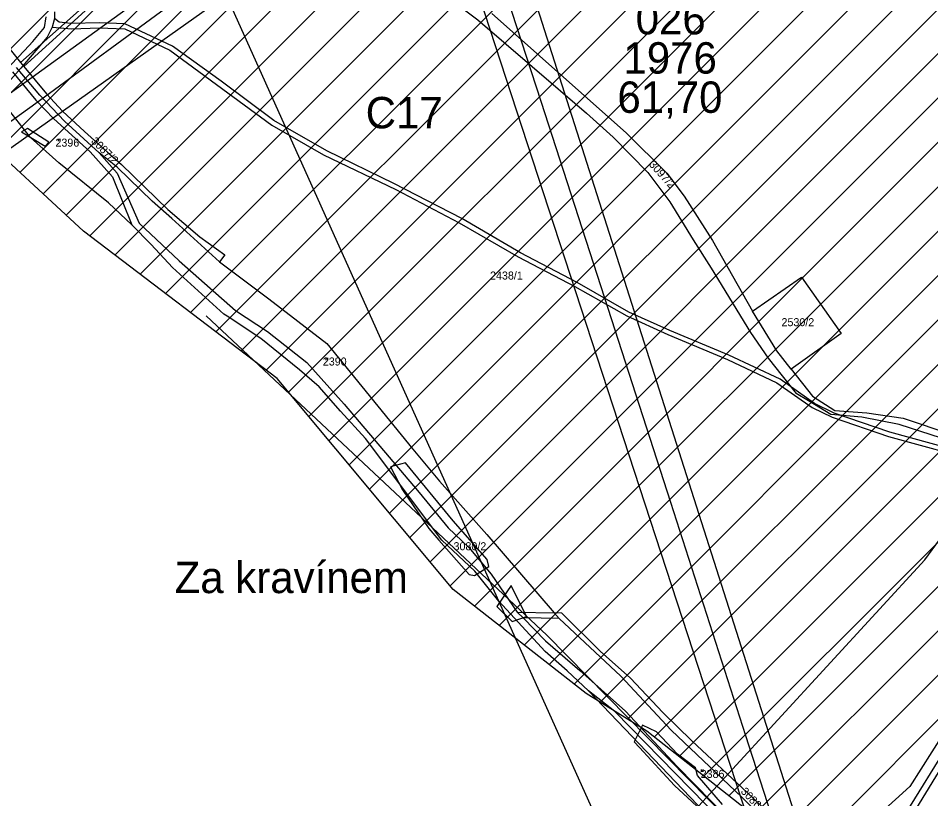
# Model space of a CAD drawing. Extents: x -564810 to -550519, y -1045831 to -1034011.
# Drawn here: x -552582 to -552001, y -1037396 to -1036899 of the extents above; entities that cross this region are included whole.
import ezdxf

# ---------------------------------------------------------------- set-up
doc = ezdxf.new("R2010")
doc.units = 0
for name, color, linetype in [('Interakční prvky', 7, 'Continuous'), ('KN stav', 7, 'Continuous'), ('Lesní porost', 7, 'Continuous'), ('Odvodněné plochy', 7, 'Continuous'), ('označ pol cest', 7, 'Continuous'), ('Parcelní čísla', 7, 'Continuous'), ('Polní cesty stavající', 7, 'Continuous'), ('přeložka st silnice', 7, 'Continuous'), ('STG', 7, 'Continuous'), ('Vedení VN', 7, 'Continuous'), ('Vrstva 14', 7, 'Continuous'), ('Vrstva 4', 7, 'Continuous'), ('zamokř ploch', 7, 'Continuous')]:
    doc.layers.add(name, color=color, linetype=linetype)

msp = doc.modelspace()

# ---------------------------------------------------------------- linework, layer by layer
at = {"layer": 'Interakční prvky'}
msp.add_lwpolyline([(-552462.58, -1037088.13), (-552332.15, -1037210.33), (-552245.52, -1037291.49), (-552129.73, -1037409.14)], dxfattribs=at)
at = {"layer": 'KN stav'}
for p, q in [((-552487.61, -1036844.11), (-552580.96, -1036926.91)), ((-552486.3, -1036845.34), (-552578.84, -1036929.45)), ((-552310.49, -1036883.71), (-552289.49, -1036899.59)), ((-552280.54, -1036895.61), (-552195.01, -1036971.57)), ((-552600.32, -1036902.47), (-552580.96, -1036926.91)), ((-552289.49, -1036899.59), (-552220.19, -1036959.16)), ((-552568.53, -1036947.59), (-552583.42, -1036930)), ((-552580.96, -1036926.91), (-552578.84, -1036929.45)), ((-552578.84, -1036929.45), (-552564.26, -1036946.73)), ((-552585.99, -1036932.82), (-552571.07, -1036950.74)), ((-552574.57, -1036974.53), (-552595.67, -1036947.72)), ((-552552.75, -1036964.11), (-552568.53, -1036947.59)), ((-552564.26, -1036946.73), (-552554.05, -1036957.8)), ((-552571.07, -1036950.74), (-552559.63, -1036962.68)), ((-552554.05, -1036957.8), (-552540.13, -1036970.78)), ((-552220.19, -1036959.16), (-552203.32, -1036974.45)), ((-552559.63, -1036962.68), (-552536.42, -1036983.73)), ((-552530.84, -1036984.47), (-552552.75, -1036964.11)), ((-552540.13, -1036970.78), (-552525.51, -1036983.93)), ((-552195.01, -1036971.57), (-552169.01, -1036997.25)), ((-552556.39, -1036990.84), (-552574.57, -1036974.53)), ((-552203.32, -1036974.45), (-552181.15, -1036996.93)), ((-552536.42, -1036983.73), (-552522.23, -1036999.6)), ((-552519.13, -1036993.65), (-552530.84, -1036984.47)), ((-552530.84, -1036984.47), (-552519.26, -1036997.24)), ((-552525.51, -1036983.93), (-552516.6, -1036991.7)), ((-552524.92, -1037016.24), (-552556.39, -1036990.84)), ((-552497.1, -1037015.19), (-552519.13, -1036993.65)), ((-552516.6, -1036991.7), (-552486.94, -1037020.51)), ((-552522.23, -1036999.6), (-552509.87, -1037030.15)), ((-552519.26, -1036997.24), (-552505.22, -1037029.18)), ((-552181.15, -1036996.93), (-552167.1, -1037015.47)), ((-552169.01, -1036997.25), (-552158.15, -1037011.95)), ((-552158.15, -1037011.95), (-552139.98, -1037040.16)), ((-552509.87, -1037030.15), (-552524.92, -1037016.24)), ((-552484.41, -1037026.15), (-552497.1, -1037015.19)), ((-552167.1, -1037015.47), (-552152.43, -1037039.85)), ((-552486.94, -1037020.51), (-552466.58, -1037037.9)), ((-552497.64, -1037042.68), (-552509.87, -1037030.15)), ((-552505.22, -1037029.18), (-552479.7, -1037053.12)), ((-552454.12, -1037053.7), (-552484.41, -1037026.15)), ((-552484.07, -1037057.44), (-552497.64, -1037042.68)), ((-552466.58, -1037037.9), (-552450.68, -1037049.4)), ((-552152.43, -1037039.85), (-552140.77, -1037057.74)), ((-552139.98, -1037040.16), (-552114.55, -1037085.31)), ((-552479.7, -1037053.12), (-552443.82, -1037084.75)), ((-552450.68, -1037049.4), (-552454.12, -1037053.7)), ((-552454.12, -1037053.7), (-552422.76, -1037077.44)), ((-552451.38, -1037087.02), (-552484.07, -1037057.44)), ((-552140.77, -1037057.74), (-552115.86, -1037098.81)), ((-552114.55, -1037085.31), (-552083.34, -1037063.45)), ((-552083.34, -1037063.45), (-552057.97, -1037099.5)), ((-552422.76, -1037077.44), (-552385.7, -1037105.9)), ((-552449.23, -1037088.44), (-552451.38, -1037087.02)), ((-552427.72, -1037102.59), (-552449.23, -1037088.44)), ((-552443.82, -1037084.75), (-552423.43, -1037098.14)), ((-552099.12, -1037110.55), (-552114.55, -1037085.31)), ((-552423.43, -1037098.14), (-552398.38, -1037117.91)), ((-552115.86, -1037098.81), (-552104.66, -1037115.24)), ((-552057.97, -1037099.5), (-552089.9, -1037122.15)), ((-552403.1, -1037122.56), (-552427.72, -1037102.59)), ((-552385.7, -1037105.9), (-552330.83, -1037172.99)), ((-552089.9, -1037122.15), (-552099.12, -1037110.55)), ((-552398.38, -1037117.91), (-552374.67, -1037144.34)), ((-552104.66, -1037115.24), (-552086.61, -1037137.61)), ((-552390.67, -1037133.5), (-552403.1, -1037122.56)), ((-552089.9, -1037122.15), (-552076.27, -1037139.3)), ((-552377.11, -1037148.87), (-552390.67, -1037133.5)), ((-552078.82, -1037142.26), (-552086.61, -1037137.61)), ((-552076.27, -1037139.3), (-552062.03, -1037148.51)), ((-552374.67, -1037144.34), (-552326.9, -1037200.66)), ((-552064.6, -1037150.97), (-552078.82, -1037142.26)), ((-552361.18, -1037166.35), (-552377.11, -1037148.87)), ((-552044.92, -1037152.73), (-552064.6, -1037150.97)), ((-552062.03, -1037148.51), (-552041.66, -1037150.03)), ((-552021.09, -1037157.42), (-552044.92, -1037152.73)), ((-552041.66, -1037150.03), (-552018.54, -1037153.38)), ((-552018.54, -1037153.38), (-551980.12, -1037166.22)), ((-551981.09, -1037170.4), (-552021.09, -1037157.42)), ((-552312.45, -1037231), (-552361.18, -1037166.35)), ((-552330.83, -1037172.99), (-552313.98, -1037193.49)), ((-552313.98, -1037193.49), (-552283.85, -1037227.35)), ((-552326.9, -1037200.66), (-552308.44, -1037223.19)), ((-552308.44, -1037223.19), (-552295.24, -1037235.77)), ((-552283.85, -1037227.35), (-552240.89, -1037277.4)), ((-552291.46, -1037250.78), (-552312.45, -1037231)), ((-552295.24, -1037235.77), (-552281.11, -1037252.65)), ((-552276.24, -1037269.92), (-552291.46, -1037250.78)), ((-552281.11, -1037252.65), (-552264.37, -1037276.91)), ((-552246.71, -1037301.95), (-552276.24, -1037269.92)), ((-552264.37, -1037276.91), (-552240.89, -1037277.4)), ((-552237.68, -1037280.87), (-552260.73, -1037280.55)), ((-552260.73, -1037280.55), (-552246.5, -1037295.21)), ((-552240.89, -1037277.4), (-552237.68, -1037280.87)), ((-552236.09, -1037277.53), (-552240.89, -1037277.4)), ((-552237.68, -1037280.87), (-552198.39, -1037317.67)), ((-552211.51, -1037301.66), (-552236.09, -1037277.53)), ((-552246.5, -1037295.21), (-552224.55, -1037313.97)), ((-552232.55, -1037314.16), (-552246.71, -1037301.95)), ((-552192.16, -1037318.96), (-552211.51, -1037301.66)), ((-552219.11, -1037326.9), (-552232.55, -1037314.16)), ((-552224.55, -1037313.97), (-552195.38, -1037339.95)), ((-552198.39, -1037317.67), (-552166.41, -1037351.99)), ((-552171.64, -1037340.7), (-552192.16, -1037318.96)), ((-552202.16, -1037340.08), (-552219.11, -1037326.9)), ((-552130.54, -1037419.33), (-552219.11, -1037326.9)), ((-552124.34, -1037419.63), (-552202.16, -1037340.08)), ((-552195.38, -1037339.95), (-552162.52, -1037375.17)), ((-552153.11, -1037358.79), (-552171.64, -1037340.7)), ((-552166.41, -1037351.99), (-552121.33, -1037394.7)), ((-551986.22, -1037355), (-552020.1, -1037409.91)), ((-552117.62, -1037391.97), (-552153.11, -1037358.79)), ((-551983.17, -1037357.5), (-552020.75, -1037418.97)), ((-552162.52, -1037375.17), (-552115.88, -1037422.58)), ((-552121.33, -1037394.7), (-552099.8, -1037416.12)), ((-552085.91, -1037421.82), (-552117.62, -1037391.97))]:
    msp.add_line(p, q, dxfattribs=at)
at = {"layer": 'Lesní porost'}
for p, q in [((-552576.37, -1036968.86), (-552580.17, -1036971.02)), ((-552580.17, -1036971.02), (-552565.2, -1036980.07)), ((-552562.94, -1036977.53), (-552576.37, -1036968.86)), ((-552565.2, -1036980.07), (-552562.94, -1036977.53)), ((-552335.71, -1037181.76), (-552345.07, -1037184.36)), ((-552305.2, -1037218.78), (-552335.71, -1037181.76)), ((-552345.07, -1037184.36), (-552337.49, -1037198.89)), ((-552337.49, -1037198.89), (-552320.81, -1037223.68)), ((-552283.65, -1037243.42), (-552305.2, -1037218.78)), ((-552320.81, -1037223.68), (-552314.34, -1037230.96)), ((-552314.34, -1037230.96), (-552294.99, -1037253)), ((-552282.55, -1037247.87), (-552283.65, -1037243.42)), ((-552291.66, -1037253.56), (-552282.55, -1037247.87)), ((-552294.99, -1037253), (-552291.66, -1037253.56)), ((-552268.31, -1037259.89), (-552277.4, -1037273.28)), ((-552258.59, -1037279.56), (-552268.31, -1037259.89)), ((-552277.4, -1037273.28), (-552267.65, -1037282.91)), ((-552267.65, -1037282.91), (-552258.59, -1037279.56)), ((-552184.65, -1037348.9), (-552189.99, -1037359.47)), ((-552175.75, -1037353.04), (-552184.65, -1037348.9)), ((-552162.29, -1037367.4), (-552175.75, -1037353.04)), ((-552189.99, -1037359.47), (-552186.48, -1037363.13)), ((-552186.48, -1037363.13), (-552164.26, -1037387.31)), ((-552150.95, -1037376.14), (-552162.29, -1037367.4)), ((-552149.54, -1037380.89), (-552150.95, -1037376.14)), ((-552133.64, -1037399.36), (-552149.54, -1037380.89)), ((-552164.26, -1037387.31), (-552141.75, -1037408.11))]:
    msp.add_line(p, q, dxfattribs=at)
at = {"layer": 'Odvodněné plochy'}
msp.add_lwpolyline([(-551958.26, -1037299.6), (-552014.39, -1037387.96), (-552071.44, -1037439.67), (-552181.86, -1037352.69), (-552220.51, -1037328.76), (-552305.17, -1037262.49), (-552417.43, -1037128.11), (-552540.73, -1037034.23), (-552612.51, -1036967.96), (-552627.23, -1037012.14), (-552687.96, -1037100.5), (-552930.89, -1036772.83)], dxfattribs=at)
at = {"layer": 'Polní cesty stavající'}
for p, q in [((-552559.21, -1036898.92), (-552560.69, -1036904.36)), ((-552556.3, -1036901.2), (-552559.21, -1036898.92)), ((-552548.84, -1036901.98), (-552556.3, -1036901.2)), ((-552530.4, -1036901.51), (-552548.84, -1036901.98)), ((-552514.44, -1036902.3), (-552530.4, -1036901.51)), ((-552484.09, -1036916.36), (-552514.44, -1036902.3)), ((-552560.69, -1036904.36), (-552548.15, -1036905.42)), ((-552548.15, -1036905.42), (-552530.71, -1036904.82)), ((-552530.71, -1036904.82), (-552514.33, -1036905.44)), ((-552514.33, -1036905.44), (-552485.7, -1036918.97)), ((-552485.7, -1036918.97), (-552455.97, -1036940.91)), ((-552453, -1036938.81), (-552484.09, -1036916.36)), ((-552455.97, -1036940.91), (-552420.83, -1036966.79)), ((-552419.41, -1036963.72), (-552453, -1036938.81)), ((-552420.83, -1036966.79), (-552387.92, -1036985.73)), ((-552385.76, -1036983), (-552419.41, -1036963.72)), ((-552343.12, -1037003.98), (-552385.76, -1036983)), ((-552387.92, -1036985.73), (-552341.87, -1037007.73)), ((-552299.62, -1037026.21), (-552343.12, -1037003.98)), ((-552341.87, -1037007.73), (-552301.38, -1037029)), ((-552301.38, -1037029), (-552263.77, -1037050.55)), ((-552262.29, -1037048.05), (-552299.62, -1037026.21)), ((-552226.28, -1037066.99), (-552262.29, -1037048.05)), ((-552263.77, -1037050.55), (-552227.64, -1037069.53)), ((-552227.64, -1037069.53), (-552194.53, -1037088.2)), ((-552193.28, -1037085.74), (-552226.28, -1037066.99)), ((-552194.53, -1037088.2), (-552168.5, -1037099.99)), ((-552167.12, -1037097.6), (-552193.28, -1037085.74)), ((-552168.5, -1037099.99), (-552130.52, -1037116)), ((-552129.51, -1037113.23), (-552167.12, -1037097.6)), ((-552130.52, -1037116), (-552099.02, -1037130.89)), ((-552096.9, -1037128.57), (-552129.51, -1037113.23)), ((-552075.1, -1037143.99), (-552096.9, -1037128.57)), ((-552099.02, -1037130.89), (-552076.53, -1037146.49)), ((-552076.53, -1037146.49), (-552063.85, -1037152.61)), ((-552062.47, -1037150.19), (-552075.1, -1037143.99)), ((-552063.85, -1037152.61), (-552027.95, -1037164.96)), ((-552027.1, -1037162.27), (-552062.47, -1037150.19)), ((-552027.95, -1037164.96), (-551979.41, -1037178.43)), ((-551978.02, -1037175.85), (-552027.1, -1037162.27))]:
    msp.add_line(p, q, dxfattribs=at)
for points in [[(-552803.94, -1037397.99), (-552790.46, -1037357.53), (-552771.55, -1037291.13), (-552755.75, -1037240.03), (-552744.75, -1037208.39), (-552730.89, -1037179.13), (-552721.79, -1037160.99), (-552709.79, -1037139.85), (-552706.89, -1037135.12), (-552701.89, -1037126.94), (-552662.91, -1037069.08), (-552659.24, -1037065.64), (-552650.32, -1037046.92), (-552626.31, -1036991.73), (-552623.49, -1036975.68), (-552627.36, -1036969.07), (-552624.31, -1036964.43), (-552620.37, -1036963.24), (-552578.34, -1036919.23), (-552573.07, -1036913.44), (-552565.67, -1036904.57), (-552564.53, -1036897.69)], [(-552559.18, -1036894.53), (-552559.21, -1036898.92), (-552560.69, -1036904.36), (-552563.94, -1036910.69), (-552580.7, -1036930.36), (-552590.21, -1036941.37), (-552595.31, -1036948.29), (-552599.32, -1036955.08), (-552607.31, -1036973.08), (-552613.2, -1036987.1), (-552616.07, -1036994.09), (-552640.55, -1037047.6), (-552651.69, -1037067.83), (-552667.17, -1037089.99), (-552690.68, -1037121.79), (-552702.62, -1037138.59), (-552705.26, -1037143.16), (-552717.24, -1037163.04), (-552726.68, -1037181.46), (-552738.5, -1037209.84), (-552749.63, -1037242.19), (-552765.72, -1037292.67), (-552785.17, -1037359.05), (-552797.5, -1037398.18)]]:
    msp.add_lwpolyline(points, dxfattribs=at)
at = {"layer": 'přeložka st silnice'}
for p, q in [((-552722.77, -1037053.54), (-552113.75, -1036444.53)), ((-552610.63, -1036969.69), (-552098.09, -1036457.15)), ((-552595.92, -1036983.27), (-552082.35, -1036469.69)), ((-552581.22, -1036996.84), (-552066.39, -1036482.02)), ((-552566.51, -1037010.42), (-552050.43, -1036494.34)), ((-552551.81, -1037024), (-552032.51, -1036504.7)), ((-552536.77, -1037037.25), (-552013.68, -1036514.16)), ((-552520.71, -1037049.47), (-551994.85, -1036523.62)), ((-552504.65, -1037061.7), (-551976.03, -1036533.08)), ((-552488.59, -1037073.92), (-551957.2, -1036542.53)), ((-552472.53, -1037086.15), (-551938.37, -1036551.99)), ((-552456.48, -1037098.38), (-551919.55, -1036561.45)), ((-552440.42, -1037110.6), (-551902.12, -1036572.3)), ((-552424.36, -1037122.83), (-551885.53, -1036584)), ((-552410.11, -1037136.87), (-551868.94, -1036595.7)), ((-552397.24, -1037152.28), (-551852.36, -1036607.4)), ((-552384.36, -1037167.69), (-551836.06, -1036619.38)), ((-552371.49, -1037183.1), (-551820.46, -1036632.07)), ((-552358.62, -1037198.51), (-551804.86, -1036644.75)), ((-552345.74, -1037213.92), (-551791.72, -1036659.9)), ((-552332.87, -1037229.33), (-551781.44, -1036677.9)), ((-552319.99, -1037244.74), (-551771.15, -1036695.9)), ((-552307.12, -1037260.15), (-551760.28, -1036713.31)), ((-552291.71, -1037273.02), (-551747.55, -1036728.86)), ((-552275.84, -1037285.44), (-551734.83, -1036744.42)), ((-552259.98, -1037297.86), (-551722.1, -1036759.98)), ((-552244.11, -1037310.28), (-551709.37, -1036775.54)), ((-552228.25, -1037322.7), (-551699.84, -1036794.29)), ((-552211.56, -1037334.3), (-551694.56, -1036817.3)), ((-552194.1, -1037345.11), (-551695.2, -1036846.22)), ((-552177.12, -1037356.42), (-551695.85, -1036875.15)), ((-552161.3, -1037368.89), (-551700.86, -1036908.45)), ((-552145.48, -1037381.35), (-551714.38, -1036950.25)), ((-552129.66, -1037393.81), (-551763.44, -1037027.6)), ((-552113.84, -1037406.28), (-551875.08, -1037167.52)), ((-552098.02, -1037418.74), (-551896.99, -1037217.72)), ((-552082.2, -1037431.2), (-551971.61, -1037320.62))]:
    msp.add_line(p, q, dxfattribs=at)
at = {"layer": 'STG'}
msp.add_lwpolyline([(-552408.94, -1037830.61), (-552375.87, -1037691.87), (-552360.25, -1037612.86), (-552349.23, -1037577.94), (-552321.67, -1037544.87), (-552272.99, -1037500.76), (-552208.69, -1037463.09), (-552160.93, -1037413.48), (-552004.78, -1037243.5), (-551961.6, -1037184.7)], dxfattribs=at)
at = {"layer": 'Vedení VN'}
for points in [[(-552432.62, -1036280.68), (-552381.75, -1036354.88), (-552340.78, -1036472.89), (-552289.91, -1036771.81), (-551953.63, -1037825.94), (-551890.75, -1037944.66), (-551680.22, -1038317.07)], [(-551695.24, -1038326.94), (-551700.71, -1038330.65), (-551972.06, -1037853.73), (-552325.94, -1036770.4), (-552370.45, -1036480.66), (-552411.81, -1036369.59), (-552471.47, -1036287.75)], [(-554311.13, -1038894.55), (-554183.26, -1038768.06), (-553948.71, -1038736.97), (-553887.24, -1038715.77), (-553721.22, -1038534.86), (-553615.96, -1038471.97), (-553583.46, -1038409.78), (-553495.15, -1038284), (-553204.09, -1037884.03), (-552966, -1037802.05), (-552952.58, -1037796.4), (-552903.13, -1037697.47), (-552835.31, -1037471.34), (-552755.48, -1037231.07), (-552629.72, -1036976.67), (-552323.11, -1036754.78)], [(-552620.77, -1036988.47), (-552571.21, -1036952.78), (-552482.93, -1036888.11), (-552397.67, -1036826.32), (-552309.07, -1036762.79), (-552309.07, -1036762.81)], [(-552068.06, -1037512.55), (-552118.7, -1037355.64), (-552166.52, -1037207.15), (-552210.92, -1037069.77), (-552249.26, -1036951.7), (-552280.11, -1036856.27), (-552310.82, -1036764.06)], [(-552318.17, -1036790.68), (-552611.35, -1036998.44), (-552747, -1037286.75), (-552886.17, -1037729.13), (-552939.86, -1037825.23), (-553193.49, -1037916.39), (-553506.46, -1038353.11), (-553565.8, -1038423.21), (-553601.83, -1038493.17), (-553700.74, -1038549.7), (-553878.06, -1038746.16), (-554195.97, -1038818.23), (-554311.84, -1038929.18)]]:
    msp.add_lwpolyline(points, dxfattribs=at)
at = {"layer": 'Vrstva 14'}
msp.add_lwpolyline([(-551754.89, -1038428.38), (-553519.59, -1034507.17), (-553502.09, -1034572.44)], dxfattribs=at)
at = {"layer": 'Vrstva 4'}
msp.add_line((-552264.37, -1037276.91), (-552260.73, -1037280.55), dxfattribs=at)
at = {"layer": 'zamokř ploch'}
for p, q in [((-552556.86, -1036975.54), (-552556.86, -1036977.04)), ((-552555.86, -1036975.54), (-552555.86, -1036977.04)), ((-552386.39, -1037114.99), (-552386.39, -1037116.49)), ((-552385.39, -1037114.99), (-552385.39, -1037116.49)), ((-552147.14, -1037377.17), (-552147.14, -1037378.67)), ((-552146.14, -1037377.17), (-552146.14, -1037378.67))]:
    msp.add_line(p, q, dxfattribs=at)

# ---------------------------------------------------------------- texts
at = {"layer": 'Odvodněné plochy'}
for s, p in [('026', (-552188.98, -1036908.92)), ('1976', (-552196.75, -1036933.92)), ('61,70', (-552200.59, -1036958.92))]:
    msp.add_text(s, height=20, dxfattribs=at).set_placement(p)
at = {"layer": 'označ pol cest'}
msp.add_text('C17', height=20, dxfattribs=at).set_placement((-552360.98, -1036968.76))
at = {"layer": 'Parcelní čísla'}
for s, height, p in [('2396', 5.1, (-552558.63, -1036980.42)), ('2438/1', 5.1, (-552281.74, -1037065.06)), ('2530/2', 5.1, (-552096.06, -1037094.77)), ('2390', 5.1, (-552388.29, -1037119.81)), ('3080/2', 5.1, (-552305, -1037237.46)), ('Za kravínem', 20, (-552482.68, -1037264.76)), ('2386', 5.1, (-552147.58, -1037382.45))]:
    msp.add_text(s, height=height, dxfattribs=at).set_placement(p)
for s, rotation, p in [('3087/2', 315, (-552536.29, -1036977.33)), ('3097/2', 311.84602, (-552180.85, -1036992.01)), ('3086', 312.99106, (-552122.4, -1037391.39))]:
    msp.add_text(s, height=5.1, rotation=rotation, dxfattribs=at).set_placement(p)

doc.saveas('drawing.dxf')
